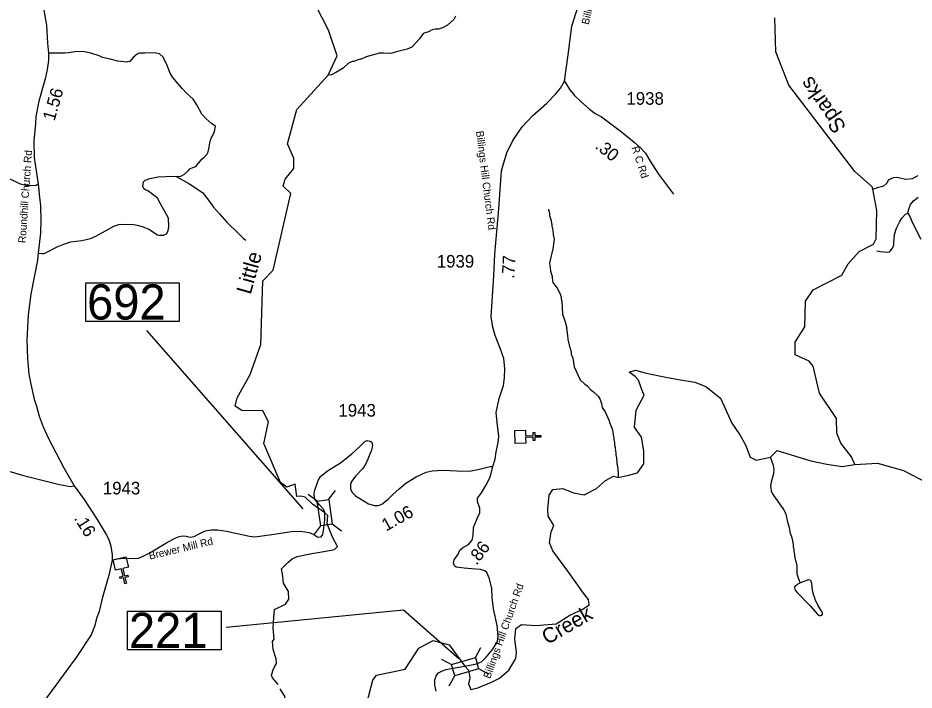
# Model space of a CAD drawing. Extents: x 1248089 to 1457196, y 820910 to 988753.
# Drawn here: x 1399058 to 1407965, y 938509 to 945188 of the extents above; entities that cross this region are included whole.
import ezdxf

# ---------------------------------------------------------------- set-up
doc = ezdxf.new("R2010")
doc.units = 0
for name, color, linetype in [('Exist Cultural Church CELL', 7, 'Continuous'), ('Exist Hydrographic Creek Single Shore', 7, 'Continuous'), ('Exist Hydrographic Misc Water Feature', 7, 'Continuous'), ('Exist Road Non-System Type 51', 7, 'Continuous'), ('Exist Road Secondary Structure Standard Bridge Attributed CELL', 7, 'Continuous'), ('Exist Road Secondary Structure Standard Bridge CELL', 7, 'Continuous'), ('Exist Road Secondary Structure Standard Bridge Number Label', 7, 'Continuous'), ('Exist Road Secondary Type 41 Attributed', 7, 'Continuous'), ('Exist Road Secondary Type 51 Attributed', 7, 'Continuous'), ('Exist Road Secondary Type 51 Label', 7, 'Continuous'), ('Prop GRAU CAT1 Cell', 7, 'Continuous'), ('Prop Lane Lines', 7, 'Continuous'), ('Scratch_Level_4', 7, 'Continuous')]:
    doc.layers.add(name, color=color, linetype=linetype)

msp = doc.modelspace()

# ---------------------------------------------------------------- linework, layer by layer
at = {"layer": 'Exist Cultural Church CELL'}
for points in [[(1404102.1, 941092.6), (1404103.6, 941035.7), (1404179.7, 941037.6), (1404178.9, 941069.6), (1404194.9, 941070), (1404195.7, 941038), (1404255.8, 941039.6), (1404256.2, 941023.5), (1404196.1, 941022), (1404196.9, 940990), (1404180.9, 940989.6), (1404180.1, 941021.6), (1404104, 941019.7), (1404105.4, 940962.1), (1403998.9, 940959.4), (1403995.6, 941089.9)], [(1400156.2, 939731.3), (1400100.9, 939718), (1400118.4, 939643.9), (1400149.6, 939651.3), (1400153.3, 939635.8), (1400122.1, 939628.4), (1400136, 939569.9), (1400120.4, 939566.2), (1400106.5, 939624.7), (1400075.4, 939617.3), (1400071.7, 939632.9), (1400102.8, 939640.2), (1400085.3, 939714.3), (1400029.2, 939701.1), (1400004.6, 939804.7), (1400131.7, 939834.8)]]:
    msp.add_lwpolyline(points, close=True, dxfattribs=at)
at = {"layer": 'Exist Hydrographic Creek Single Shore'}
for points in [[(1402109.5, 940271.8), (1401985.2, 940356), (1401914.5, 940426), (1401870.4, 940434.7), (1401829.6, 940431.5), (1401814.5, 940553.8), (1401729.6, 940526.2), (1401666.4, 940571.6), (1401501.8, 940958.1), (1401547.8, 941173.8), (1401491.8, 941283.2), (1401282.8, 941287.4), (1401216.7, 941331.4), (1401235.7, 941413.2), (1401365.7, 941643.6), (1401471.7, 941943.6), (1401493.8, 942576.6), (1401595.8, 942683), (1401769.8, 943444.4), (1401695.7, 943514.9), (1401714.7, 943586.7), (1401799.8, 943693.4), (1401801.8, 943795.1), (1401738.8, 943937.5), (1401828.7, 944277.1), (1402140.6, 944621), (1402231.8, 944810.7), (1402145.7, 945065.3), (1401952.8, 945443.4)], [(1407553.9, 943488), (1407549.9, 943508.7), (1407377.9, 943663.1), (1406720.6, 944518.6), (1406591.9, 944852.8), (1406580.4, 945188.2)], [(1407375.9, 940751.1), (1407343.9, 940827.4), (1407238.9, 940964), (1407198.9, 941063.3), (1407193.9, 941207.8), (1407023.9, 941460.9), (1406962.9, 941727.9), (1406921.9, 941778), (1406782, 941839.9), (1406783.9, 941964.7), (1406879, 942120.3), (1406884.9, 942373), (1406961.9, 942486.3), (1407247.9, 942631.6), (1407308.9, 942745.3), (1407419.9, 942867.8), (1407562.9, 942940.4), (1407590, 942992.4), (1407594.9, 943274.6), (1407553.9, 943488)], [(1403500.3, 938745.9), (1403536.2, 938708.5), (1403548.8, 938629.1), (1403536.2, 938570.6), (1403561.3, 938516.3), (1403628.1, 938533), (1403766, 938587.3), (1403845.3, 938629.1), (1403937.2, 938708.5), (1404008.3, 938821.4), (1404012.4, 938884.1), (1403995.7, 939017.9), (1404008.3, 939122.4), (1404062.6, 939160), (1404204.6, 939151.6), (1404409.3, 939168.4), (1404542.9, 939252), (1404672.4, 939314.7), (1404735.1, 939356.5), (1404730.9, 939410.8), (1404680.8, 939473.5), (1404534.6, 939678.3), (1404375.8, 939891.5), (1404342.1, 939972.6), (1404358.8, 940081.3), (1404383.8, 940144), (1404329.5, 940236), (1404325.4, 940307), (1404337.9, 940445), (1404375.5, 940503.5), (1404475.7, 940511.8), (1404580.2, 940470), (1404684.6, 940449.1), (1404809.9, 940511.8), (1404897.6, 940591.3), (1404977, 940633.1), (1405023.5, 940619.9), (1405131.5, 940645.6), (1405215.1, 940666.5), (1405277.7, 940758.5), (1405277.7, 940888.1), (1405256.9, 941021.8), (1405185.8, 941122.1), (1405202.6, 941289.4), (1405281.9, 941439.8), (1405251.6, 941512.9), (1405226.5, 941588.2), (1405193.1, 941625.8), (1405134.6, 941667.6), (1405197.3, 941688.5), (1405301.7, 941659.3), (1405498, 941617.4), (1405623.3, 941596.5), (1405786.2, 941567.3), (1405894.8, 941525.5), (1406041, 941408.4), (1406152.6, 941163), (1406232, 941046), (1406290.4, 940945.6), (1406336.4, 940824.4), (1406394.9, 940795.2), (1406537.7, 940823.4), (1406603.7, 940891.3), (1406787.5, 940832.8), (1406937.9, 940786.8), (1407096.6, 940753.3), (1407251.2, 940732.4), (1407375.9, 940751.1)], [(1407375.9, 940751.1), (1407600.9, 940763), (1407859, 940692.2), (1408345, 940439.4), (1408586.9, 940460.8), (1409337, 940806.3)], [(1401646, 938564.9), (1401587.5, 938631.8), (1401579.2, 938656.9), (1401595.9, 938711.3), (1401608.4, 938740.5), (1401629.3, 938774), (1401625.1, 938819.9), (1401595.9, 938911.9), (1401587.5, 938991.3), (1401604.2, 939016.4), (1401595.9, 939129.3), (1401600.1, 939233.8), (1401608.4, 939309), (1401717, 939363.4), (1401750.4, 939413.5), (1401746.3, 939488.8), (1401696.1, 939572.4), (1401687.8, 939664.3), (1401679.4, 939714.5), (1401742.1, 939777.2), (1401783.8, 939814.8), (1401834, 939835.7), (1401980.2, 939865), (1402118, 939890.1), (1402205.7, 939906.8), (1402235, 939936), (1402184.2, 940027.1), (1402130.7, 940160.9), (1402137.8, 940245.1), (1402109.5, 940271.8)], [(1401663.8, 938334.9), (1401745.8, 938274.1), (1402192.8, 938091.1), (1402400.8, 938096.8), (1402522.8, 938366.9), (1402586.8, 938608.5), (1402620.8, 938657.1), (1402905.9, 938717.1), (1403043.9, 938924.4), (1403185, 939001.2), (1403344.2, 938958.1), (1403500.3, 938745.9)], [(1401663.8, 938334.9), (1401715.8, 938442.2), (1401665.9, 938522.4)]]:
    msp.add_lwpolyline(points, dxfattribs=at)
at = {"layer": 'Exist Hydrographic Misc Water Feature'}
for points in [[(1403408, 945204.3), (1403391.1, 945172.7), (1403327.8, 945116.3), (1403279.1, 945089.4), (1403238.8, 945076.5), (1403206.8, 945077.2), (1403174.6, 945070.1), (1403158.4, 945062.5), (1403150.2, 945054.7), (1403085.7, 945032.3), (1403050, 944979.5), (1402974.4, 944897), (1402925.9, 944876.3), (1402829.4, 944854.6), (1402789, 944839.7), (1402764.9, 944836.3), (1402739, 944836.9), (1402724.8, 944833.2), (1402692.9, 944838), (1402645, 944839.3), (1402628.8, 944831.7), (1402519.1, 944800.7), (1402463.4, 944775.8), (1402459.2, 944777.5), (1402394.9, 944755.5), (1402378.9, 944753.9), (1402344.6, 944738.7), (1402289.3, 944690.1), (1402224.3, 944647.7), (1402175.7, 944622.9), (1402140.6, 944621)], [(1407553.9, 943488), (1407611.3, 943505.5), (1407641.4, 943513.1), (1407665.4, 943520.7), (1407693.8, 943546.3), (1407714.3, 943582), (1407736.5, 943593.7), (1407760.5, 943601.3), (1407796.5, 943606.7), (1407879.9, 943587.5), (1407949.9, 943592.4), (1408006.2, 943621.5)], [(1404331.8, 943288.9), (1404331.6, 943280.9), (1404342.8, 943248.7), (1404342.3, 943224.7), (1404357, 943176.3), (1404360.3, 943144.2), (1404364.1, 943136.1), (1404363.7, 943120.1), (1404374.8, 943079.8), (1404377.7, 943031.7), (1404388.6, 942991.4), (1404375, 942892.9), (1404342.2, 942756.1), (1404353, 942676.3), (1404367.7, 942619.9), (1404367.3, 942603.9), (1404372.7, 942579.8), (1404370.5, 942571.8), (1404374.2, 942557.8), (1404416.8, 942502.7), (1404443.7, 942454), (1404458.7, 942413.6), (1404458.3, 942397.6), (1404465.7, 942373.4), (1404470.6, 942245.3), (1404496.8, 942168.6), (1404513.2, 942104.2), (1404511, 942096.3), (1404518.3, 942064.1), (1404517.9, 942048.1), (1404521.7, 942040), (1404524.6, 941991.9), (1404542.6, 941911.4), (1404550.2, 941895.2), (1404557.4, 941863), (1404557.1, 941847), (1404572, 941806.6), (1404586, 941722.3), (1404646.9, 941592.8), (1404693.8, 941547.6), (1404702.2, 941541.1)], [(1404702.2, 941541.1), (1404715.5, 941531.1), (1404752.5, 941492.1), (1404780, 941471.4), (1404825, 941428.3), (1404844.1, 941395.8), (1404857.3, 941355.5), (1404864.3, 941317.3), (1404893.3, 941274.5), (1404933.1, 941185.5), (1404936.7, 941169.5), (1404963.2, 941104.9), (1404974, 941056.6), (1404973.6, 941040.6), (1404981, 941016.4), (1404980.7, 941000.4), (1404987.9, 940968.2), (1404987.3, 940944.2), (1404994.8, 940920), (1404997.7, 940879.9), (1405001.5, 940871.8), (1405001, 940847.8), (1405008.2, 940815.6), (1405010.9, 940759.6), (1405021.7, 940711.3), (1405021.1, 940687.3), (1405024.9, 940679.2), (1405023.5, 940619.9)], [(1406833, 939576), (1406811.8, 939630.4), (1406804.6, 939662.6), (1406802.6, 939742.7), (1406780.9, 939839.3), (1406781.3, 939855.3), (1406774.1, 939887.5), (1406774.4, 939903.5), (1406770.6, 939911.6), (1406764.1, 939975.7), (1406757, 940007.9), (1406749.4, 940024.1), (1406749.5, 940032.1), (1406738.3, 940064.3), (1406727.6, 940120.6), (1406709, 940177.1), (1406694.9, 940257.5), (1406664.3, 940314.3), (1406559.8, 940460.9), (1406548.4, 940485.2), (1406545.3, 940517.3), (1406541.5, 940525.4), (1406541.9, 940543.3), (1406551, 940591.1), (1406572.6, 940660.6), (1406573.7, 940700.6), (1406566.6, 940740.8), (1406537.7, 940823.4)], [(1406833, 939576), (1406826.4, 939568.1), (1406810.2, 939560.5), (1406785.8, 939543.1), (1406774.9, 939535.4), (1406777.4, 939527.3), (1406784.8, 939503.1), (1406802.2, 939478.7), (1406929.1, 939349.5), (1407003, 939265.6), (1407020.8, 939251.2), (1407034.7, 939248.8), (1407048.8, 939254.5), (1407055, 939264.3), (1407055.2, 939272.3), (1407047.6, 939288.5), (1407009.2, 939353.5), (1406982.5, 939410.2), (1406978.9, 939426.3), (1406967.6, 939450.5), (1406956.7, 939498.8), (1406950.3, 939567), (1406943, 939591.2), (1406933.2, 939601.4), (1406915.2, 939603.9), (1406833, 939576)]]:
    msp.add_lwpolyline(points, dxfattribs=at)
at = {"layer": 'Exist Road Non-System Type 51'}
for points in [[(1400631.6, 943613.4), (1400678.5, 943616.8), (1400714.1, 943635.6), (1400753.9, 943673.4), (1400766.5, 943688.1), (1400795.9, 943702.8), (1400827.3, 943713.2), (1400852.4, 943744.7), (1400890.2, 943788.8), (1400909, 943805.5), (1400934.2, 943830.7), (1400948.9, 943858), (1400959.4, 943904.1), (1400965.6, 943948.2), (1400974, 943985.9), (1400997.1, 944030), (1401011.8, 944059.4), (1401022.2, 944111.8), (1400984.5, 944134.9), (1400925.8, 944189.4), (1400886, 944231.4), (1400835.7, 944323.7), (1400800, 944380.3), (1400735.1, 944439), (1400688.9, 944487.3), (1400598.9, 944597.2), (1400571.6, 944639.2), (1400533.9, 944731.5), (1400498.3, 944800.7), (1400466.8, 944830.1), (1400416.5, 944840.6), (1400320.1, 944836.4), (1400263.5, 944838.5), (1400246.7, 944830.1), (1400204.8, 944796.5), (1400173.4, 944758.8), (1400139.8, 944748.3), (1400051.8, 944758.8), (1399976.3, 944777.6), (1399898.8, 944794.4), (1399865.2, 944811.2), (1399783.5, 944838.5), (1399701.7, 944853.1), (1399624.2, 944851), (1399559.2, 944842.7), (1399523.6, 944836.4), (1399435.5, 944836.4), (1399363, 944838.7)], [(1399258.2, 943535.6), (1399239.2, 943522.2), (1399195.2, 943520.1), (1399136.5, 943524.3), (1399084.1, 943534.7), (1398968.8, 943593.5), (1398889.2, 943629.1), (1398838.8, 943650.1), (1398811.6, 943660.6), (1398755, 943671.1), (1398725.7, 943660.6), (1398696.3, 943610.3), (1398648.1, 943562), (1398585.2, 943507.5), (1398562.2, 943484.4), (1398545.4, 943457.1), (1398520.2, 943408.9), (1398484.6, 943362.7), (1398415.4, 943272.5), (1398358.8, 943222.2), (1398239.4, 943102.6), (1398161.8, 943018.7), (1398133.1, 942986.1), (1398103.8, 942954.6)], [(1399259.5, 942851.8), (1399294.6, 942846.9), (1399317.7, 942849), (1399344.9, 942859.5), (1399447.6, 942914), (1399514.7, 942941.3), (1399581.8, 942962.2), (1399692.9, 942976.9), (1399778.8, 942997.9), (1399831.2, 943021), (1399929.7, 943073.4), (1400011.5, 943117.5), (1400061.8, 943134.3), (1400110, 943138.4), (1400208.5, 943134.3), (1400244.2, 943128), (1400292.4, 943115.4), (1400359.4, 943088.1), (1400445.4, 943033.6), (1400462.2, 943029.4), (1400506.2, 943029.4), (1400533.4, 943042), (1400552.3, 943073.4), (1400556.5, 943115.4), (1400554.4, 943197.2), (1400474.7, 943339.8), (1400445.1, 943397.3), (1400386.4, 943443.5), (1400350.7, 943470.8), (1400325.6, 943479.1), (1400308.8, 943489.6), (1400298.3, 943514.8), (1400304.6, 943558.9), (1400321.4, 943575.6), (1400367.5, 943592.4), (1400453.4, 943609.2), (1400526.8, 943611.3), (1400583.4, 943615.5), (1400631.6, 943613.4), (1400755.3, 943542.1), (1400893.6, 943454), (1400941.8, 943391), (1401000.5, 943309.2), (1401061.3, 943240), (1401132.6, 943162.4), (1401262.6, 943032.3), (1401301.3, 942998), (1401322.3, 942981.2)], [(1407595.8, 942874.1), (1407612.5, 942869.9), (1407629.3, 942865.7), (1407669.1, 942863.6), (1407719.4, 942861.5), (1407732, 942874.1), (1407748.8, 942897.2), (1407763.4, 942926.5), (1407763.4, 942953.8), (1407771.8, 943035.6), (1407790.7, 943098.5), (1407820, 943157.3), (1407845.2, 943199.2), (1407878.7, 943237), (1407905.5, 943249.5)]]:
    msp.add_lwpolyline(points, dxfattribs=at)
at = {"layer": 'Exist Road Secondary Structure Standard Bridge Attributed CELL'}
for p, q in [((1403605, 938831.7), (1403659.5, 938930.9)), ((1403267.6, 938817.5), (1403366.8, 938763)), ((1403636.6, 938723.1), (1403735.8, 938668.6)), ((1403344.7, 938552.6), (1403399.2, 938651.8))]:
    msp.add_line(p, q, dxfattribs=at)
msp.add_lwpolyline([(1403366.8, 938763), (1403604.8, 938832.2), (1403637.2, 938721.1), (1403399.2, 938651.8)], close=True, dxfattribs=at)
at = {"layer": 'Exist Road Secondary Structure Standard Bridge CELL'}
for p, q in [((1402033.3, 940385.5), (1401942.8, 940453.4)), ((1402145.4, 940401.5), (1402213.3, 940492)), ((1401999.9, 940049.5), (1402067.8, 940140)), ((1402273, 940088.5), (1402182.5, 940156.4))]:
    msp.add_line(p, q, dxfattribs=at)
msp.add_lwpolyline([(1402067.8, 940140), (1402032.8, 940385.4), (1402147.4, 940401.8), (1402182.5, 940156.4)], close=True, dxfattribs=at)
at = {"layer": 'Exist Road Secondary Structure Standard Bridge Number Label'}
msp.add_line((1401892.2, 940308.8), (1400338.6, 942080.7), dxfattribs=at)
for points in [[(1399732.9, 942555.2), (1400661.9, 942555.2), (1400661.9, 942171.1), (1399732.9, 942171.1)], [(1400148.8, 939292), (1401077.8, 939292), (1401077.8, 938907.9), (1400148.8, 938907.9)]]:
    msp.add_lwpolyline(points, close=True, dxfattribs=at)
msp.add_lwpolyline([(1403439.1, 938820.6), (1402891.1, 939304.1), (1401129, 939132.1)], dxfattribs=at)
at = {"layer": 'Exist Road Secondary Type 41 Attributed'}
for points in [[(1404489.6, 944559.6), (1404544.9, 944472.7), (1404590.3, 944417.4), (1404651.6, 944356.1), (1404738.4, 944281), (1404795.7, 944239.5), (1404858.9, 944203.9), (1404937.8, 944146.6), (1405056.3, 944057.7), (1405182.7, 943954.9), (1405251, 943894.6), (1405294.4, 943843.2), (1405343.8, 943764.2), (1405426.7, 943635.7), (1405543.2, 943477.6), (1405573.3, 943437.3)], [(1402109.5, 940271.8), (1402096.1, 940306.4), (1402055.2, 940349.7), (1402010.4, 940407.1), (1402004.1, 940452.8), (1402007.3, 940486.6), (1402042.7, 940592.5), (1402066.4, 940632), (1402133.6, 940687.3), (1402265.8, 940766.4), (1402378.4, 940855.3), (1402459.3, 940932.4), (1402506.7, 940977.8), (1402530.4, 940989.7), (1402560, 940983.7), (1402575.8, 940971.9), (1402583.7, 940940.3), (1402571.9, 940892.8), (1402520.6, 940762.4), (1402487, 940711), (1402417.9, 940637.9), (1402374.4, 940580.6), (1402362.6, 940551), (1402364.6, 940507.5), (1402380.4, 940473.9), (1402412, 940440.3), (1402542.3, 940361.3), (1402601.5, 940343.5), (1402643, 940343.5), (1402674.6, 940355.3), (1402737.7, 940404.7), (1402783.2, 940452.2), (1402848.3, 940507.5), (1402912.4, 940566.4), (1403017.1, 940627.7), (1403115.8, 940673.2), (1403175, 940689), (1403281.6, 940692.9), (1403421.8, 940687), (1403546.2, 940685), (1403646.9, 940702.8), (1403713.6, 940720.5), (1403753.1, 940730.4), (1403776.8, 940730.4)], [(1399996.4, 939801.5), (1400042.3, 939813.1), (1400113.4, 939819.1), (1400204.2, 939817.1), (1400255.6, 939821), (1400297, 939836.9), (1400370.1, 939872.4), (1400528, 939969.3), (1400607, 940012.7), (1400652.4, 940032.5), (1400691.9, 940040.4), (1400731.4, 940038.4), (1400768.9, 940028.5), (1400808.4, 940034.5), (1400847.9, 940056.2), (1400919, 940091.8), (1400980.2, 940101.7), (1401043.4, 940101.7), (1401130.2, 940087.8), (1401361.2, 940038.4), (1401411.6, 940032.6), (1401583.3, 940056.3), (1401776.8, 940083.9), (1401865.7, 940087.9), (1401952.5, 940074.1), (1401998, 940054.3), (1402039.4, 940028.6), (1402071, 940032.6), (1402088.8, 940054.3), (1402095.3, 940095.6), (1402107.9, 940201), (1402109.5, 940271.8)]]:
    msp.add_lwpolyline(points, dxfattribs=at)
at = {"layer": 'Exist Road Secondary Type 51 Attributed'}
for points in [[(1404489.6, 944559.6), (1404526.1, 944820.8), (1404563.4, 945106.6), (1404603.8, 945230.9), (1404678.3, 945448.3), (1404786.9, 945777.7), (1404858.3, 945992.1), (1404873.8, 946099.2), (1404873.8, 946201.7), (1404866.2, 946238.9), (1404845.8, 946294.9), (1404718.6, 946580.7), (1404644.1, 946723.7), (1404550.9, 946832.4), (1404426.7, 946959.8), (1404209.9, 947122.6), (1404045.3, 947268.7), (1403946, 947402.3), (1403905.6, 947489.2), (1403890.1, 947554.5), (1403887, 947734.7), (1403883.9, 947955.3), (1403877.9, 948201.9), (1403912, 948395.2)], [(1399310.5, 945301.8), (1399343.4, 945115.2), (1399351.2, 944938.6), (1399363, 944838.7), (1399360.4, 944766.5), (1399349.9, 944674.5), (1399330.2, 944582.5), (1399266.1, 944361.4), (1399237.2, 944207.7), (1399231.9, 944136.7), (1399216.1, 943968), (1399220.1, 943799.8), (1399258.2, 943535.6), (1399273.8, 943408.1), (1399283, 943320), (1399284.3, 943175.4), (1399281.7, 943051.9), (1399259.5, 942851.8), (1399251.6, 942782.2), (1399187.5, 942442.7), (1399158.6, 942239), (1399146.8, 941986.1), (1399154.7, 941803.4), (1399167.6, 941647.9), (1399186, 941549.3), (1399220.2, 941400.8), (1399241.2, 941329.9), (1399270.1, 941232.6), (1399309.4, 941126.2), (1399357.6, 941014.3), (1399515.2, 940718.6), (1399618.4, 940539.9)], [(1403776.8, 940730.4), (1403800.9, 940802.7), (1403810.8, 940875.8), (1403830.5, 940970.7), (1403836.5, 941028), (1403824.6, 941138.7), (1403812.8, 941267.1), (1403840, 941405.9), (1403885.4, 941534.4), (1403895.3, 941613.4), (1403897.3, 941700.4), (1403887.4, 941805.1), (1403853.9, 941898), (1403802.5, 942032.4), (1403779.3, 942113.8), (1403761.5, 942216.6), (1403767.4, 942319.3), (1403787.2, 942625.6), (1403799, 942841), (1403836.5, 943292.1), (1403866.1, 943668.6), (1403883.9, 943739.7), (1403917.4, 943848.4), (1403976.7, 943970.9), (1404068.9, 944106), (1404175.5, 944218.7), (1404313.7, 944341.2), (1404402.6, 944432.1), (1404450, 944491.4), (1404489.6, 944559.6)], [(1408034.5, 942987.7), (1407959.8, 943135.8), (1407942, 943171.6), (1407928.8, 943204.3), (1407905.5, 943249.5), (1407905.3, 943263.7), (1407911.7, 943287), (1407928.8, 943335.3), (1407960, 943369.6), (1408006.7, 943405.5)], [(1398852.2, 940717.9), (1399114.4, 940642.6), (1399470.1, 940551.3), (1399579.6, 940533.1), (1399618.4, 940539.9)], [(1403500.3, 938745.9), (1403615.1, 938768.7), (1403666.2, 938790.7), (1403711, 938836.3), (1403777.4, 938914.6), (1403824.7, 938993.3), (1403830.6, 939042.7), (1403820.8, 939149.4), (1403785.2, 939317.4), (1403771.1, 939432.5), (1403767.1, 939519.4), (1403745.4, 939616.2), (1403719.7, 939677.5), (1403698, 939695.3), (1403654.6, 939707.1), (1403565.7, 939715), (1403494.7, 939721), (1403413.7, 939730.8), (1403397.9, 939744.7), (1403388, 939772.3), (1403394, 939802), (1403435.4, 939859.3), (1403451.2, 939898.8), (1403476.9, 939922.5), (1403538.1, 939956.1), (1403571.7, 939999.6), (1403581.5, 940045.1), (1403585.1, 940124.3), (1403622.7, 940213.2), (1403648.3, 940270.5), (1403648.3, 940316), (1403624.6, 940383.1), (1403626.6, 940416.7), (1403664.1, 940468.1), (1403717.4, 940557), (1403754.9, 940634.1), (1403776.8, 940730.4)], [(1399618.4, 940539.9), (1399716.1, 940402.3), (1399844.4, 940202.7), (1399935.2, 940056.5), (1399953, 940024.8), (1399964.8, 939995.2), (1399980.6, 939939.9), (1399994.5, 939852.9), (1399996.4, 939801.5)], [(1399996.4, 939801.5), (1399962.9, 939652), (1399895.8, 939420.8), (1399864.2, 939288.4), (1399842.5, 939230.2), (1399820.8, 939139.3), (1399785.3, 939058.3), (1399635.5, 938833.4), (1399532.8, 938693.1), (1399444, 938571.1), (1399154.6, 938178.7)], [(1403215.3, 938497.7), (1403202.4, 938557.8), (1403202.4, 938611.5), (1403217.4, 938656.6), (1403240, 938679.8), (1403272.3, 938698.6), (1403310.8, 938712), (1403385.5, 938727.8), (1403500.3, 938745.9)]]:
    msp.add_lwpolyline(points, dxfattribs=at)

# ---------------------------------------------------------------- texts
at = {"layer": 'Exist Road Secondary Structure Standard Bridge Number Label'}
for s, p in [('692', (1399745.5, 942190.8)), ('221', (1400161.3, 938927.6))]:
    msp.add_text(s, height=350, dxfattribs=at).set_placement(p)
at = {"layer": 'Exist Road Secondary Type 51 Label'}
for s, rotation, p in [('Billings Hill Church Rd', 76.51057, (1404730.7, 945116.1)), ('Billings Hill Church Rd', 277.10284, (1403610.9, 944061.7)), ('R C Rd', 288.2045, (1405155.3, 943899.6)), ('Roundhill Church Rd', 86.0964, (1399135, 942948.8)), ('Brewer Mill Rd', 13.3951, (1400368.9, 939805.1)), ('Billings Hill Church Rd', 70.22794, (1403751.3, 938617.2))]:
    msp.add_text(s, height=75, rotation=rotation, dxfattribs=at).set_placement(p)
at = {"layer": 'Prop GRAU CAT1 Cell'}
for s, rotation, p in [('1.56', 73.82186, (1399420.9, 944157.3)), ('.30', 320.88218, (1404787.1, 943899.6)), ('.77', 86.85187, (1403990.9, 942593.9)), ('1.06', 29.31287, (1402717.8, 940083.5)), ('.16', 301.84403, (1399611.5, 940215.9)), ('.86', 52.8354, (1403617.3, 939743.4))]:
    msp.add_text(s, height=125, rotation=rotation, dxfattribs=at).set_placement(p)
at = {"layer": 'Prop Lane Lines'}
for s, p in [('1938', (1405106.4, 944325.5)), ('1939', (1403221.4, 942707.6)), ('1943', (1402243.6, 941226.8)), ('1943', (1399902.2, 940453.5))]:
    msp.add_text(s, height=125, dxfattribs=at).set_placement(p)
at = {"layer": 'Scratch_Level_4'}
for s, rotation, p in [('Sparks', 124.68582, (1407297.1, 944107.2)), ('Little', 74.29659, (1401371.1, 942433.4)), ('Creek', 30.15898, (1404320.5, 938956.4))]:
    msp.add_text(s, height=150, rotation=rotation, dxfattribs=at).set_placement(p)

doc.saveas('drawing.dxf')
